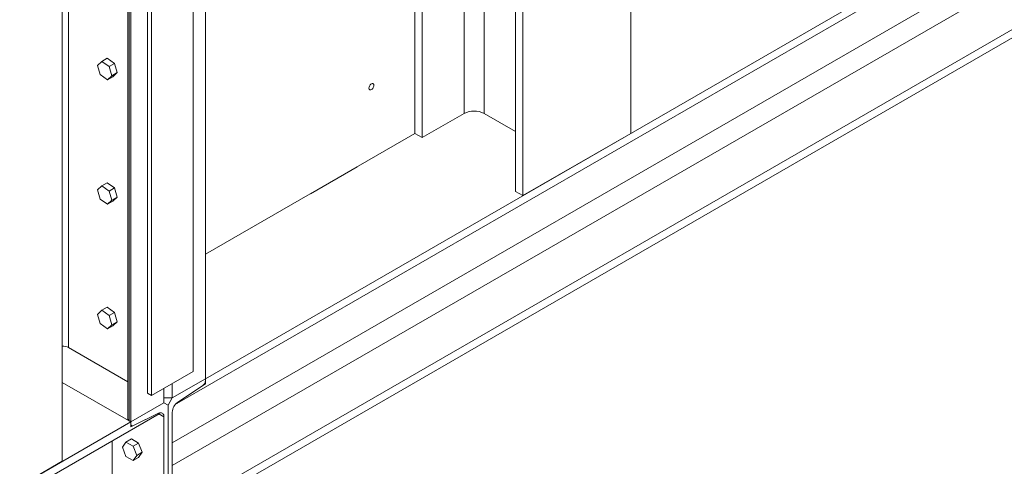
# Model space of a CAD drawing. Header units: millimetres. Extents: x 525 to 29324, y 175 to 20618.
# Tile 442 of 588: x 24625 to 26304, y 9974 to 10736. Entities that reach past the tile are written whole.
import ezdxf

# ---------------------------------------------------------------- set-up
doc = ezdxf.new("R2010")
doc.units = ezdxf.units.MM
doc.linetypes.add('SLD-Continua', pattern=[0])

msp = doc.modelspace()

# ---------------------------------------------------------------- linework, layer by layer
at = {"color": 7, "linetype": 'SLD-Continua', "lineweight": 18, "ltscale": 35}
for p, q in [((24941.9, 10123.7), (27233.2, 11446.1)), ((24941.9, 10123.7), (27233.2, 11446.1)), ((24941.9, 10123.7), (27233.2, 11446.1)), ((24941.9, 10123.7), (27233.2, 11446.1)), ((24941.9, 10123.7), (27233.2, 11446.1)), ((24941.9, 10123.7), (27233.2, 11446.1)), ((24941.9, 10123.7), (27233.2, 11446.1)), ((24893.3, 10081.3), (27245.6, 11438.9)), ((24893.3, 10081.3), (27245.6, 11438.9)), ((24893.3, 10081.3), (27245.6, 11438.9)), ((24893.3, 10081.3), (27245.6, 11438.9)), ((24893.3, 10081.3), (27245.6, 11438.9)), ((24893.3, 10081.3), (27245.6, 11438.9)), ((24893.3, 10081.3), (27245.6, 11438.9)), ((25666.7, 10542), (25666.7, 11431.6)), ((25666.7, 10542), (25666.7, 11431.6)), ((25666.7, 10542), (25666.7, 11431.6)), ((25666.7, 10542), (25666.7, 11431.6)), ((25666.7, 10542), (25666.7, 11431.6)), ((25666.7, 10542), (25666.7, 11431.6)), ((25666.7, 10542), (25666.7, 11431.6)), ((25666.7, 10542), (25666.7, 11431.6)), ((25666.7, 10542), (25666.7, 11431.6)), ((25666.7, 10542), (25666.7, 11431.6)), ((24885.3, 10014.6), (27299.4, 11407.8)), ((24885.3, 10014.6), (27299.4, 11407.8)), ((24885.3, 10014.6), (27299.4, 11407.8)), ((24885.3, 10014.6), (27299.4, 11407.8)), ((24885.3, 10014.6), (27299.4, 11407.8)), ((24885.3, 10014.6), (27299.4, 11407.8)), ((24885.3, 10014.6), (27299.4, 11407.8)), ((24885.3, 9975.4), (27333.3, 11388.3)), ((24885.3, 9975.4), (27333.3, 11388.3)), ((24885.3, 9975.4), (27333.3, 11388.3)), ((24885.3, 9975.4), (27333.3, 11388.3)), ((24885.3, 9975.4), (27333.3, 11388.3)), ((24885.3, 9975.4), (27333.3, 11388.3)), ((24885.3, 9975.4), (27333.3, 11388.3)), ((25470.5, 10443), (25470.5, 11318.4)), ((25470.5, 10443), (25470.5, 11318.4)), ((25470.5, 10443), (25470.5, 11318.4)), ((25470.5, 10443), (25470.5, 11318.4)), ((25470.5, 10443), (25470.5, 11318.4)), ((25470.5, 10443), (25470.5, 11318.4)), ((25470.5, 10443), (25470.5, 11318.4)), ((25470.5, 10443), (25470.5, 11318.4)), ((25470.5, 10443), (25470.5, 11318.4)), ((25470.5, 10443), (25470.5, 11318.4)), ((25482.8, 10435.9), (25482.8, 11325.5)), ((25482.8, 10435.9), (25482.8, 11325.5)), ((25482.8, 10435.9), (25482.8, 11325.5)), ((25482.8, 10435.9), (25482.8, 11325.5)), ((25482.8, 10435.9), (25482.8, 11325.5)), ((25482.8, 10435.9), (25482.8, 11325.5)), ((25482.8, 10435.9), (25482.8, 11325.5)), ((25482.8, 10435.9), (25482.8, 11325.5)), ((25482.8, 10435.9), (25482.8, 11325.5)), ((25482.8, 10435.9), (25482.8, 11325.5)), ((24893.3, 9897.6), (27340.4, 11309.9)), ((24893.3, 9897.6), (27340.4, 11309.9)), ((24893.3, 9897.6), (27340.4, 11309.9)), ((24893.3, 9897.6), (27340.4, 11309.9)), ((24893.3, 9897.6), (27340.4, 11309.9)), ((24893.3, 9897.6), (27340.4, 11309.9)), ((24893.3, 9897.6), (27340.4, 11309.9)), ((24941.9, 9911.3), (27336.5, 11293.4)), ((24941.9, 9911.3), (27336.5, 11293.4)), ((24941.9, 9911.3), (27336.5, 11293.4)), ((24941.9, 9911.3), (27336.5, 11293.4)), ((24941.9, 9911.3), (27336.5, 11293.4)), ((24941.9, 9911.3), (27336.5, 11293.4)), ((24941.9, 9911.3), (27336.5, 11293.4)), ((25416.7, 10576), (25416.7, 11287.4)), ((25416.7, 10576), (25416.7, 11287.4)), ((25416.7, 10576), (25416.7, 11287.4)), ((25416.7, 10576), (25416.7, 11287.4)), ((25416.7, 10576), (25416.7, 11287.4)), ((25416.7, 10576), (25416.7, 11287.4)), ((25416.7, 10576), (25416.7, 11287.4)), ((25416.7, 10576), (25416.7, 11287.4)), ((25416.7, 10576), (25416.7, 11287.4)), ((25416.7, 10576), (25416.7, 11287.4)), ((25382.8, 10576), (25382.8, 11267.8)), ((25382.8, 10576), (25382.8, 11267.8)), ((25382.8, 10576), (25382.8, 11267.8)), ((25382.8, 10576), (25382.8, 11267.8)), ((25382.8, 10576), (25382.8, 11267.8)), ((25382.8, 10576), (25382.8, 11267.8)), ((25382.8, 10576), (25382.8, 11267.8)), ((25382.8, 10576), (25382.8, 11267.8)), ((25382.8, 10576), (25382.8, 11267.8)), ((25382.8, 10576), (25382.8, 11267.8)), ((25299, 10542), (25299, 11219.4)), ((25299, 10542), (25299, 11219.4)), ((25299, 10542), (25299, 11219.4)), ((25299, 10542), (25299, 11219.4)), ((25299, 10542), (25299, 11219.4)), ((25299, 10542), (25299, 11219.4)), ((25299, 10542), (25299, 11219.4)), ((25299, 10542), (25299, 11219.4)), ((25299, 10542), (25299, 11219.4)), ((25299, 10542), (25299, 11219.4)), ((25311.4, 10534.8), (25311.4, 11226.6)), ((25311.4, 10534.8), (25311.4, 11226.6)), ((25311.4, 10534.8), (25311.4, 11226.6)), ((25311.4, 10534.8), (25311.4, 11226.6)), ((25311.4, 10534.8), (25311.4, 11226.6)), ((25311.4, 10534.8), (25311.4, 11226.6)), ((25311.4, 10534.8), (25311.4, 11226.6)), ((25311.4, 10534.8), (25311.4, 11226.6)), ((25311.4, 10534.8), (25311.4, 11226.6)), ((25311.4, 10534.8), (25311.4, 11226.6)), ((24941.9, 10123.7), (24941.9, 11016.9)), ((24941.9, 10123.7), (24941.9, 11016.9)), ((24941.9, 10123.7), (24941.9, 11016.9)), ((24941.9, 10123.7), (24941.9, 11016.9)), ((24941.9, 10123.7), (24941.9, 11016.9)), ((24941.9, 10123.7), (24941.9, 11016.9)), ((24941.9, 10123.7), (24941.9, 11016.9)), ((24941.9, 10123.7), (24941.9, 11016.9)), ((24941.9, 10123.7), (24941.9, 11016.9)), ((24941.9, 10123.7), (24941.9, 11016.9)), ((24697.9, 9982.9), (24697.9, 10971.1)), ((24697.9, 9982.9), (24697.9, 10971.1)), ((24697.9, 9982.9), (24697.9, 10971.1)), ((24697.9, 9982.9), (24697.9, 10971.1)), ((24697.9, 9982.9), (24697.9, 10971.1)), ((24697.9, 9982.9), (24697.9, 10971.1)), ((24697.9, 9982.9), (24697.9, 10971.1)), ((24708.4, 10176.8), (24708.4, 10953.9)), ((24708.4, 10176.8), (24708.4, 10953.9)), ((24708.4, 10176.8), (24708.4, 10953.9)), ((24708.4, 10176.8), (24708.4, 10953.9)), ((24708.4, 10176.8), (24708.4, 10953.9)), ((24708.4, 10176.8), (24708.4, 10953.9)), ((24708.4, 10176.8), (24708.4, 10953.9)), ((24809.8, 10906.5), (24809.8, 10054.7)), ((24809.8, 10906.5), (24809.8, 10054.7)), ((24809.8, 10906.5), (24809.8, 10054.7)), ((24809.8, 10906.5), (24809.8, 10054.7)), ((24809.8, 10906.5), (24809.8, 10054.7)), ((24809.8, 10906.5), (24809.8, 10054.7)), ((24809.8, 10906.5), (24809.8, 10054.7)), ((24811.8, 10051.8), (24811.8, 10905.3)), ((24811.8, 10051.8), (24811.8, 10905.3)), ((24811.8, 10051.8), (24811.8, 10905.3)), ((24811.8, 10051.8), (24811.8, 10905.3)), ((24811.8, 10051.8), (24811.8, 10905.3)), ((24811.8, 10051.8), (24811.8, 10905.3)), ((24811.8, 10051.8), (24811.8, 10905.3)), ((24814.6, 10050.2), (24814.6, 10903.7)), ((24814.6, 10050.2), (24814.6, 10903.7)), ((24814.6, 10050.2), (24814.6, 10903.7)), ((24814.6, 10050.2), (24814.6, 10903.7)), ((24814.6, 10050.2), (24814.6, 10903.7)), ((24814.6, 10050.2), (24814.6, 10903.7)), ((24814.6, 10050.2), (24814.6, 10903.7)), ((24842.9, 10887.4), (24842.9, 10099.2)), ((24842.9, 10887.4), (24842.9, 10099.2)), ((24842.9, 10887.4), (24842.9, 10099.2)), ((24850, 10883.3), (24850, 10095.1)), ((24850, 10883.3), (24850, 10095.1)), ((24850, 10883.3), (24850, 10095.1)), ((24920.7, 10867), (24920.7, 10135.9)), ((24920.7, 10867), (24920.7, 10135.9)), ((24920.7, 10867), (24920.7, 10135.9)), ((24765.4, 10664.9), (24757.9, 10658)), ((24765.4, 10664.9), (24757.9, 10658)), ((24765.4, 10664.9), (24757.9, 10658)), ((24757.9, 10658), (24762.6, 10642.3)), ((24757.9, 10658), (24762.6, 10642.3)), ((24757.9, 10658), (24762.6, 10642.3)), ((24774.6, 10670.2), (24765.4, 10664.9)), ((24774.6, 10670.2), (24765.4, 10664.9)), ((24774.6, 10670.2), (24765.4, 10664.9)), ((24777.5, 10656.1), (24765.4, 10664.9)), ((24777.5, 10656.1), (24765.4, 10664.9)), ((24777.5, 10656.1), (24765.4, 10664.9)), ((24786.7, 10661.4), (24774.6, 10670.2)), ((24786.7, 10661.4), (24774.6, 10670.2)), ((24786.7, 10661.4), (24774.6, 10670.2)), ((24786.7, 10661.4), (24777.5, 10656.1)), ((24786.7, 10661.4), (24777.5, 10656.1)), ((24786.7, 10661.4), (24777.5, 10656.1)), ((24791.4, 10645.6), (24786.7, 10661.4)), ((24791.4, 10645.6), (24786.7, 10661.4)), ((24791.4, 10645.6), (24786.7, 10661.4)), ((24762.6, 10642.3), (24774.7, 10633.4)), ((24762.6, 10642.3), (24774.7, 10633.4)), ((24762.6, 10642.3), (24774.7, 10633.4)), ((24782.2, 10640.3), (24777.5, 10656.1)), ((24782.2, 10640.3), (24777.5, 10656.1)), ((24782.2, 10640.3), (24777.5, 10656.1)), ((24791.4, 10645.6), (24782.2, 10640.3)), ((24791.4, 10645.6), (24782.2, 10640.3)), ((24791.4, 10645.6), (24782.2, 10640.3)), ((24783.9, 10638.7), (24791.4, 10645.6)), ((24783.9, 10638.7), (24791.4, 10645.6)), ((24783.9, 10638.7), (24791.4, 10645.6)), ((24774.7, 10633.4), (24782.2, 10640.3)), ((24774.7, 10633.4), (24782.2, 10640.3)), ((24774.7, 10633.4), (24782.2, 10640.3)), ((24783.9, 10638.7), (24774.7, 10633.4)), ((24783.9, 10638.7), (24774.7, 10633.4)), ((24783.9, 10638.7), (24774.7, 10633.4)), ((25382.8, 10576), (25311.4, 10534.8)), ((25382.8, 10576), (25311.4, 10534.8)), ((25382.8, 10576), (25311.4, 10534.8)), ((25382.8, 10576), (25311.4, 10534.8)), ((25382.8, 10576), (25311.4, 10534.8)), ((25382.8, 10576), (25311.4, 10534.8)), ((25382.8, 10576), (25311.4, 10534.8)), ((25382.8, 10576), (25311.4, 10534.8)), ((25382.8, 10576), (25311.4, 10534.8)), ((25382.8, 10576), (25311.4, 10534.8)), ((25470.5, 10545), (25416.7, 10576)), ((25470.5, 10545), (25416.7, 10576)), ((25470.5, 10545), (25416.7, 10576)), ((25470.5, 10545), (25416.7, 10576)), ((25470.5, 10545), (25416.7, 10576)), ((25470.5, 10545), (25416.7, 10576)), ((25470.5, 10545), (25416.7, 10576)), ((25470.5, 10545), (25416.7, 10576)), ((25470.5, 10545), (25416.7, 10576)), ((25470.5, 10545), (25416.7, 10576)), ((25299, 10542), (24941.9, 10335.9)), ((25299, 10542), (24941.9, 10335.9)), ((25299, 10542), (24941.9, 10335.9)), ((25299, 10542), (24941.9, 10335.9)), ((25299, 10542), (24941.9, 10335.9)), ((25299, 10542), (24941.9, 10335.9)), ((25299, 10542), (24941.9, 10335.9)), ((25299, 10542), (24941.9, 10335.9)), ((25299, 10542), (24941.9, 10335.9)), ((25299, 10542), (24941.9, 10335.9)), ((24941.9, 10335.9), (25299, 10542)), ((24941.9, 10335.9), (25299, 10542)), ((24941.9, 10335.9), (25299, 10542)), ((24941.9, 10335.9), (25299, 10542)), ((24941.9, 10335.9), (25299, 10542)), ((24941.9, 10335.9), (25299, 10542)), ((24941.9, 10335.9), (25299, 10542)), ((25311.4, 10534.8), (25299, 10542)), ((25311.4, 10534.8), (25299, 10542)), ((25311.4, 10534.8), (25299, 10542)), ((25311.4, 10534.8), (25299, 10542)), ((25311.4, 10534.8), (25299, 10542)), ((25311.4, 10534.8), (25299, 10542)), ((25311.4, 10534.8), (25299, 10542)), ((25311.4, 10534.8), (25299, 10542)), ((25311.4, 10534.8), (25299, 10542)), ((25311.4, 10534.8), (25299, 10542)), ((25666.7, 10542), (25482.8, 10435.9)), ((25666.7, 10542), (25482.8, 10435.9)), ((25666.7, 10542), (25482.8, 10435.9)), ((25666.7, 10542), (25482.8, 10435.9)), ((25666.7, 10542), (25482.8, 10435.9)), ((25666.7, 10542), (25482.8, 10435.9)), ((25666.7, 10542), (25482.8, 10435.9)), ((25666.7, 10542), (25482.8, 10435.9)), ((25666.7, 10542), (25482.8, 10435.9)), ((25666.7, 10542), (25482.8, 10435.9)), ((25120.7, 10439), (25200.6, 10485.2)), ((25120.7, 10439), (25200.6, 10485.2)), ((25120.7, 10439), (25200.6, 10485.2)), ((25120.7, 10439), (25200.6, 10485.2)), ((25120.7, 10439), (25200.6, 10485.2)), ((25120.7, 10439), (25200.6, 10485.2)), ((25120.7, 10439), (25200.6, 10485.2)), ((24774.6, 10457.9), (24765.4, 10452.6)), ((24774.6, 10457.9), (24765.4, 10452.6)), ((24774.6, 10457.9), (24765.4, 10452.6)), ((24786.7, 10449), (24774.6, 10457.9)), ((24786.7, 10449), (24774.6, 10457.9)), ((24786.7, 10449), (24774.6, 10457.9)), ((24765.4, 10452.6), (24757.9, 10445.7)), ((24765.4, 10452.6), (24757.9, 10445.7)), ((24765.4, 10452.6), (24757.9, 10445.7)), ((24757.9, 10445.7), (24762.6, 10429.9)), ((24757.9, 10445.7), (24762.6, 10429.9)), ((24757.9, 10445.7), (24762.6, 10429.9)), ((24777.5, 10443.7), (24765.4, 10452.6)), ((24777.5, 10443.7), (24765.4, 10452.6)), ((24777.5, 10443.7), (24765.4, 10452.6)), ((24786.7, 10449), (24777.5, 10443.7)), ((24786.7, 10449), (24777.5, 10443.7)), ((24786.7, 10449), (24777.5, 10443.7)), ((24782.2, 10428), (24777.5, 10443.7)), ((24782.2, 10428), (24777.5, 10443.7)), ((24782.2, 10428), (24777.5, 10443.7)), ((24791.4, 10433.3), (24786.7, 10449)), ((24791.4, 10433.3), (24786.7, 10449)), ((24791.4, 10433.3), (24786.7, 10449)), ((25482.8, 10435.9), (25470.5, 10443)), ((25482.8, 10435.9), (25470.5, 10443)), ((25482.8, 10435.9), (25470.5, 10443)), ((25482.8, 10435.9), (25470.5, 10443)), ((25482.8, 10435.9), (25470.5, 10443)), ((25482.8, 10435.9), (25470.5, 10443)), ((25482.8, 10435.9), (25470.5, 10443)), ((25482.8, 10435.9), (25470.5, 10443)), ((25482.8, 10435.9), (25470.5, 10443)), ((25482.8, 10435.9), (25470.5, 10443)), ((24762.6, 10429.9), (24774.7, 10421.1)), ((24762.6, 10429.9), (24774.7, 10421.1)), ((24762.6, 10429.9), (24774.7, 10421.1)), ((24774.7, 10421.1), (24782.2, 10428)), ((24774.7, 10421.1), (24782.2, 10428)), ((24774.7, 10421.1), (24782.2, 10428)), ((24783.9, 10426.4), (24774.7, 10421.1)), ((24783.9, 10426.4), (24774.7, 10421.1)), ((24783.9, 10426.4), (24774.7, 10421.1)), ((24791.4, 10433.3), (24782.2, 10428)), ((24791.4, 10433.3), (24782.2, 10428)), ((24791.4, 10433.3), (24782.2, 10428)), ((24783.9, 10426.4), (24791.4, 10433.3)), ((24783.9, 10426.4), (24791.4, 10433.3)), ((24783.9, 10426.4), (24791.4, 10433.3)), ((24765.4, 10240.3), (24757.9, 10233.4)), ((24765.4, 10240.3), (24757.9, 10233.4)), ((24765.4, 10240.3), (24757.9, 10233.4)), ((24774.6, 10245.6), (24765.4, 10240.3)), ((24774.6, 10245.6), (24765.4, 10240.3)), ((24774.6, 10245.6), (24765.4, 10240.3)), ((24777.5, 10231.4), (24765.4, 10240.3)), ((24777.5, 10231.4), (24765.4, 10240.3)), ((24777.5, 10231.4), (24765.4, 10240.3)), ((24786.7, 10236.7), (24774.6, 10245.6)), ((24786.7, 10236.7), (24774.6, 10245.6)), ((24786.7, 10236.7), (24774.6, 10245.6)), ((24757.9, 10233.4), (24762.6, 10217.6)), ((24757.9, 10233.4), (24762.6, 10217.6)), ((24757.9, 10233.4), (24762.6, 10217.6)), ((24786.7, 10236.7), (24777.5, 10231.4)), ((24786.7, 10236.7), (24777.5, 10231.4)), ((24786.7, 10236.7), (24777.5, 10231.4)), ((24782.2, 10215.6), (24777.5, 10231.4)), ((24782.2, 10215.6), (24777.5, 10231.4)), ((24782.2, 10215.6), (24777.5, 10231.4)), ((24791.4, 10220.9), (24782.2, 10215.6)), ((24791.4, 10220.9), (24782.2, 10215.6)), ((24791.4, 10220.9), (24782.2, 10215.6)), ((24783.9, 10214), (24791.4, 10220.9)), ((24783.9, 10214), (24791.4, 10220.9)), ((24783.9, 10214), (24791.4, 10220.9)), ((24791.4, 10220.9), (24786.7, 10236.7)), ((24791.4, 10220.9), (24786.7, 10236.7)), ((24791.4, 10220.9), (24786.7, 10236.7)), ((24762.6, 10217.6), (24774.7, 10208.7)), ((24762.6, 10217.6), (24774.7, 10208.7)), ((24762.6, 10217.6), (24774.7, 10208.7)), ((24774.7, 10208.7), (24782.2, 10215.6)), ((24774.7, 10208.7), (24782.2, 10215.6)), ((24774.7, 10208.7), (24782.2, 10215.6)), ((24783.9, 10214), (24774.7, 10208.7)), ((24783.9, 10214), (24774.7, 10208.7)), ((24783.9, 10214), (24774.7, 10208.7)), ((24809.8, 10118.3), (24708.4, 10176.8)), ((24809.8, 10118.3), (24708.4, 10176.8)), ((24809.8, 10118.3), (24708.4, 10176.8)), ((24809.8, 10118.3), (24708.4, 10176.8)), ((24809.8, 10118.3), (24708.4, 10176.8)), ((24809.8, 10118.3), (24708.4, 10176.8)), ((24809.8, 10118.3), (24708.4, 10176.8)), ((24809.8, 10118.3), (24708.4, 10176.8)), ((24809.8, 10118.3), (24708.4, 10176.8)), ((24809.8, 10118.3), (24708.4, 10176.8)), ((24850, 10095.1), (24920.7, 10135.9)), ((24850, 10095.1), (24920.7, 10135.9)), ((24850, 10095.1), (24920.7, 10135.9)), ((24885.3, 10091), (24941.9, 10123.7)), ((24885.3, 10091), (24941.9, 10123.7)), ((24885.3, 10091), (24941.9, 10123.7)), ((24885.3, 10091), (24941.9, 10123.7)), ((24885.3, 10091), (24941.9, 10123.7)), ((24885.3, 10091), (24941.9, 10123.7)), ((24885.3, 10091), (24941.9, 10123.7)), ((24885.3, 10091), (24941.9, 10123.7)), ((24885.3, 10091), (24941.9, 10123.7)), ((24885.3, 10091), (24941.9, 10123.7)), ((24885.3, 10091), (24941.9, 10123.7)), ((24885.3, 10091), (24941.9, 10123.7)), ((24885.3, 10091), (24941.9, 10123.7)), ((24885.3, 10091), (24941.9, 10123.7)), ((24885.3, 10091), (24941.9, 10123.7)), ((24885.3, 10091), (24941.9, 10123.7)), ((24885.3, 10091), (24941.9, 10123.7)), ((24941.9, 10123.7), (24941.9, 10120.4)), ((24941.9, 10123.7), (24941.9, 10120.4)), ((24941.9, 10123.7), (24941.9, 10120.4)), ((24941.9, 10123.7), (24941.9, 10120.4)), ((24941.9, 10123.7), (24941.9, 10120.4)), ((24941.9, 10123.7), (24941.9, 10120.4)), ((24941.9, 10123.7), (24941.9, 10120.4)), ((24941.9, 10123.7), (24941.9, 10115.2)), ((24941.9, 10123.7), (24941.9, 10115.2)), ((24941.9, 10123.7), (24941.9, 10115.2)), ((24941.9, 10123.7), (24941.9, 10115.2)), ((24941.9, 10123.7), (24941.9, 10115.2)), ((24941.9, 10123.7), (24941.9, 10115.2)), ((24941.9, 10123.7), (24941.9, 10115.2)), ((24697.9, 10117.5), (24814.6, 10050.2)), ((24697.9, 10117.5), (24814.6, 10050.2)), ((24697.9, 10117.5), (24814.6, 10050.2)), ((24697.9, 10117.5), (24814.6, 10050.2)), ((24697.9, 10117.5), (24814.6, 10050.2)), ((24697.9, 10117.5), (24814.6, 10050.2)), ((24871.2, 10082.8), (24871.2, 10107.3)), ((24871.2, 10082.8), (24871.2, 10107.3)), ((24871.2, 10082.8), (24871.2, 10107.3)), ((24871.2, 10082.8), (24871.2, 10107.3)), ((24871.2, 10082.8), (24871.2, 10107.3)), ((24871.2, 10082.8), (24871.2, 10107.3)), ((24871.2, 10082.8), (24871.2, 10107.3)), ((24885.3, 10115.5), (24885.3, 10091)), ((24885.3, 10115.5), (24885.3, 10091)), ((24885.3, 10115.5), (24885.3, 10091)), ((24885.3, 10115.5), (24885.3, 10091)), ((24885.3, 10115.5), (24885.3, 10091)), ((24885.3, 10115.5), (24885.3, 10091)), ((24885.3, 10115.5), (24885.3, 10091)), ((24885.3, 10115.5), (24885.3, 10091)), ((24885.3, 10115.5), (24885.3, 10091)), ((24885.3, 10115.5), (24885.3, 10091)), ((24941.9, 10115.2), (24894.4, 10083.4)), ((24941.9, 10115.2), (24894.4, 10083.4)), ((24941.9, 10115.2), (24894.4, 10083.4)), ((24941.9, 10115.2), (24894.4, 10083.4)), ((24941.9, 10115.2), (24894.4, 10083.4)), ((24941.9, 10115.2), (24894.4, 10083.4)), ((24941.9, 10115.2), (24894.4, 10083.4)), ((24937.3, 10112.1), (24894.4, 10083.4)), ((24937.3, 10112.1), (24894.4, 10083.4)), ((24937.3, 10112.1), (24894.4, 10083.4)), ((24937.3, 10112.1), (24894.4, 10083.4)), ((24937.3, 10112.1), (24894.4, 10083.4)), ((24937.3, 10112.1), (24894.4, 10083.4)), ((24937.3, 10112.1), (24894.4, 10083.4)), ((24940.6, 10115.9), (24941.9, 10115.2)), ((24940.6, 10115.9), (24941.9, 10115.2)), ((24940.6, 10115.9), (24941.9, 10115.2)), ((24940.6, 10115.9), (24941.9, 10115.2)), ((24940.6, 10115.9), (24941.9, 10115.2)), ((24940.6, 10115.9), (24941.9, 10115.2)), ((24940.6, 10115.9), (24941.9, 10115.2)), ((24842.9, 10099.2), (24850, 10095.1)), ((24842.9, 10099.2), (24850, 10095.1)), ((24842.9, 10099.2), (24850, 10095.1)), ((24885.3, 10091), (24871.2, 10091)), ((24885.3, 10091), (24871.2, 10091)), ((24885.3, 10091), (24871.2, 10091)), ((24885.3, 10091), (24871.2, 10091)), ((24885.3, 10091), (24871.2, 10091)), ((24885.3, 10091), (24871.2, 10091)), ((24885.3, 10091), (24871.2, 10091)), ((24885.3, 10091), (24871.2, 10091)), ((24885.3, 10091), (24871.2, 10091)), ((24885.3, 10091), (24871.2, 10091)), ((24885.3, 10091), (24878.3, 10078.8)), ((24885.3, 10091), (24878.3, 10078.8)), ((24885.3, 10091), (24878.3, 10078.8)), ((24885.3, 10091), (24878.3, 10078.8)), ((24885.3, 10091), (24878.3, 10078.8)), ((24885.3, 10091), (24878.3, 10078.8)), ((24885.3, 10091), (24878.3, 10078.8)), ((24871.2, 10082.8), (24814.6, 10050.2)), ((24871.2, 10082.8), (24814.6, 10050.2)), ((24871.2, 10082.8), (24814.6, 10050.2)), ((24871.2, 10082.8), (24814.6, 10050.2)), ((24871.2, 10082.8), (24814.6, 10050.2)), ((24871.2, 10082.8), (24814.6, 10050.2)), ((24871.2, 10082.8), (24814.6, 10050.2)), ((24871.2, 10082.8), (24814.6, 10050.2)), ((24871.2, 10082.8), (24814.6, 10050.2)), ((24871.2, 10082.8), (24814.6, 10050.2)), ((24878.3, 10078.8), (24871.2, 10082.8)), ((24878.3, 10078.8), (24871.2, 10082.8)), ((24878.3, 10078.8), (24871.2, 10082.8)), ((24878.3, 9882.8), (24878.3, 10078.8)), ((24878.3, 9882.8), (24878.3, 10078.8)), ((24878.3, 9882.8), (24878.3, 10078.8)), ((24878.3, 9882.8), (24878.3, 10078.8)), ((24878.3, 9882.8), (24878.3, 10078.8)), ((24878.3, 9882.8), (24878.3, 10078.8)), ((24878.3, 9882.8), (24878.3, 10078.8)), ((24878.3, 9882.8), (24878.3, 10078.8)), ((24878.3, 9882.8), (24878.3, 10078.8)), ((24878.3, 9882.8), (24878.3, 10078.8)), ((24892.5, 10081.8), (24893.3, 10081.3)), ((24892.5, 10081.8), (24893.3, 10081.3)), ((24892.5, 10081.8), (24893.3, 10081.3)), ((24892.5, 10081.8), (24893.3, 10081.3)), ((24892.5, 10081.8), (24893.3, 10081.3)), ((24892.5, 10081.8), (24893.3, 10081.3)), ((24892.5, 10081.8), (24893.3, 10081.3)), ((24893.3, 10081.3), (24894.4, 10083.4)), ((24893.3, 10081.3), (24894.4, 10083.4)), ((24893.3, 10081.3), (24894.4, 10083.4)), ((24893.3, 10081.3), (24894.4, 10083.4)), ((24893.3, 10081.3), (24894.4, 10083.4)), ((24893.3, 10081.3), (24894.4, 10083.4)), ((24893.3, 10081.3), (24894.4, 10083.4)), ((24125.8, 9638.4), (24863.2, 10063.9)), ((24125.8, 9638.4), (24863.2, 10063.9)), ((24125.8, 9638.4), (24863.2, 10063.9)), ((24814.6, 10041.7), (24862.1, 10064.7)), ((24814.6, 10041.7), (24862.1, 10064.7)), ((24814.6, 10041.7), (24862.1, 10064.7)), ((24819.2, 10043.9), (24862.1, 10064.7)), ((24819.2, 10043.9), (24862.1, 10064.7)), ((24819.2, 10043.9), (24862.1, 10064.7)), ((24863.2, 10063.9), (24862.1, 10064.7)), ((24863.2, 10063.9), (24862.1, 10064.7)), ((24863.2, 10063.9), (24862.1, 10064.7)), ((24862.5, 10063.6), (24871.2, 10058.6)), ((24862.5, 10063.6), (24871.2, 10058.6)), ((24862.5, 10063.6), (24871.2, 10058.6)), ((24871.2, 10058.6), (24871.2, 9894.8)), ((24871.2, 10058.6), (24871.2, 9894.8)), ((24871.2, 10058.6), (24871.2, 9894.8)), ((24885.3, 10066.7), (24885.3, 9903)), ((24885.3, 10066.7), (24885.3, 9903)), ((24885.3, 10066.7), (24885.3, 9903)), ((24885.3, 10066.7), (24885.3, 9903)), ((24885.3, 10066.7), (24885.3, 9903)), ((24885.3, 10066.7), (24885.3, 9903)), ((24885.3, 10066.7), (24885.3, 9903)), ((24128.7, 9654.3), (24814.6, 10050.2)), ((24128.7, 9654.3), (24814.6, 10050.2)), ((24128.7, 9654.3), (24814.6, 10050.2)), ((24814.6, 10050.2), (24811.8, 10051.8)), ((24814.6, 10050.2), (24811.8, 10051.8)), ((24814.6, 10050.2), (24811.8, 10051.8)), ((24814.6, 10050.2), (24811.8, 10051.8)), ((24814.6, 10050.2), (24811.8, 10051.8)), ((24814.6, 10050.2), (24811.8, 10051.8)), ((24814.6, 10050.2), (24811.8, 10051.8)), ((24814.6, 10050.2), (24814.6, 10047)), ((24814.6, 10050.2), (24814.6, 10047)), ((24814.6, 10050.2), (24814.6, 10047)), ((24814.6, 10050.2), (24814.6, 10041.7)), ((24814.6, 10050.2), (24814.6, 10041.7)), ((24814.6, 10050.2), (24814.6, 10041.7)), ((24814.6, 10044.6), (24816.1, 10043.8)), ((24814.6, 10044.6), (24816.1, 10043.8)), ((24814.6, 10044.6), (24816.1, 10043.8)), ((24815.6, 10021), (24806.4, 10015.7)), ((24815.6, 10021), (24806.4, 10015.7)), ((24815.6, 10021), (24806.4, 10015.7)), ((24827.8, 10014), (24815.6, 10021)), ((24827.8, 10014), (24815.6, 10021)), ((24827.8, 10014), (24815.6, 10021)), ((24782.8, 10017.5), (24782.8, 9955.4)), ((24782.8, 10017.5), (24782.8, 9955.4)), ((24782.8, 10017.5), (24782.8, 9955.4)), ((24806.4, 10015.7), (24800.3, 10007)), ((24806.4, 10015.7), (24800.3, 10007)), ((24806.4, 10015.7), (24800.3, 10007)), ((24800.3, 10007), (24806.4, 9991.2)), ((24800.3, 10007), (24806.4, 9991.2)), ((24800.3, 10007), (24806.4, 9991.2)), ((24818.6, 10008.7), (24806.4, 10015.7)), ((24818.6, 10008.7), (24806.4, 10015.7)), ((24818.6, 10008.7), (24806.4, 10015.7)), ((24827.8, 10014), (24818.6, 10008.7)), ((24827.8, 10014), (24818.6, 10008.7)), ((24827.8, 10014), (24818.6, 10008.7)), ((24824.7, 9992.9), (24818.6, 10008.7)), ((24824.7, 9992.9), (24818.6, 10008.7)), ((24824.7, 9992.9), (24818.6, 10008.7)), ((24833.9, 9998.2), (24827.8, 10014)), ((24833.9, 9998.2), (24827.8, 10014)), ((24833.9, 9998.2), (24827.8, 10014)), ((24806.4, 9991.2), (24818.6, 9984.2)), ((24806.4, 9991.2), (24818.6, 9984.2)), ((24806.4, 9991.2), (24818.6, 9984.2)), ((24818.6, 9984.2), (24824.7, 9992.9)), ((24818.6, 9984.2), (24824.7, 9992.9)), ((24818.6, 9984.2), (24824.7, 9992.9)), ((24827.8, 9989.5), (24818.6, 9984.2)), ((24827.8, 9989.5), (24818.6, 9984.2)), ((24827.8, 9989.5), (24818.6, 9984.2)), ((24833.9, 9998.2), (24824.7, 9992.9)), ((24833.9, 9998.2), (24824.7, 9992.9)), ((24833.9, 9998.2), (24824.7, 9992.9)), ((24827.8, 9989.5), (24833.9, 9998.2)), ((24827.8, 9989.5), (24833.9, 9998.2)), ((24827.8, 9989.5), (24833.9, 9998.2)), ((24697.9, 9982.9), (24514.1, 9876.7)), ((24697.9, 9982.9), (24514.1, 9876.7)), ((24697.9, 9982.9), (24514.1, 9876.7)), ((24697.9, 9982.9), (24514.1, 9876.7)), ((24697.9, 9982.9), (24514.1, 9876.7)), ((24697.9, 9982.9), (24514.1, 9876.7)), ((24697.9, 9982.9), (24514.1, 9876.7))]:
    msp.add_line(p, q, dxfattribs=at)
at = {"color": 7, "linetype": 'SLD-Continua', "lineweight": 18, "ltscale": 35, "flags": 128}
for points in [[(25229, 10624.1), (25228.9, 10625.2), (25228.5, 10626.1), (25227.8, 10626.7), (25227, 10627.1), (25226.1, 10627), (25225, 10626.6), (25223.9, 10626), (25222.9, 10625), (25222, 10623.8), (25221.3, 10622.5), (25220.8, 10621.1), (25220.5, 10619.8), (25220.5, 10618.6), (25220.8, 10617.5), (25221.3, 10616.7), (25222, 10616.3), (25222.9, 10616.1), (25223.9, 10616.3), (25225, 10616.9), (25226.1, 10617.7), (25227, 10618.8), (25227.8, 10620), (25228.5, 10621.4), (25228.9, 10622.8), (25229, 10624.1)], [(25229, 10624.1), (25228.9, 10625.2), (25228.5, 10626.1), (25227.8, 10626.7), (25227, 10627.1), (25226.1, 10627), (25225, 10626.6), (25223.9, 10626), (25222.9, 10625), (25222, 10623.8), (25221.3, 10622.5), (25220.8, 10621.1), (25220.5, 10619.8), (25220.5, 10618.6), (25220.8, 10617.5), (25221.3, 10616.7), (25222, 10616.3), (25222.9, 10616.1), (25223.9, 10616.3), (25225, 10616.9), (25226.1, 10617.7), (25227, 10618.8), (25227.8, 10620), (25228.5, 10621.4), (25228.9, 10622.8), (25229, 10624.1)], [(25229, 10624.1), (25228.9, 10625.2), (25228.5, 10626.1), (25227.8, 10626.7), (25227, 10627.1), (25226.1, 10627), (25225, 10626.6), (25223.9, 10626), (25222.9, 10625), (25222, 10623.8), (25221.3, 10622.5), (25220.8, 10621.1), (25220.5, 10619.8), (25220.5, 10618.6), (25220.8, 10617.5), (25221.3, 10616.7), (25222, 10616.3), (25222.9, 10616.1), (25223.9, 10616.3), (25225, 10616.9), (25226.1, 10617.7), (25227, 10618.8), (25227.8, 10620), (25228.5, 10621.4), (25228.9, 10622.8), (25229, 10624.1)], [(25229, 10624.1), (25228.9, 10625.2), (25228.5, 10626.1), (25227.8, 10626.7), (25227, 10627.1), (25226.1, 10627), (25225, 10626.6), (25223.9, 10626), (25222.9, 10625), (25222, 10623.8), (25221.3, 10622.5), (25220.8, 10621.1), (25220.5, 10619.8), (25220.5, 10618.6), (25220.8, 10617.5), (25221.3, 10616.7), (25222, 10616.3), (25222.9, 10616.1), (25223.9, 10616.3), (25225, 10616.9), (25226.1, 10617.7), (25227, 10618.8), (25227.8, 10620), (25228.5, 10621.4), (25228.9, 10622.8), (25229, 10624.1)], [(25229, 10624.1), (25228.9, 10625.2), (25228.5, 10626.1), (25227.8, 10626.7), (25227, 10627.1), (25226.1, 10627), (25225, 10626.6), (25223.9, 10626), (25222.9, 10625), (25222, 10623.8), (25221.3, 10622.5), (25220.8, 10621.1), (25220.5, 10619.8), (25220.5, 10618.6), (25220.8, 10617.5), (25221.3, 10616.7), (25222, 10616.3), (25222.9, 10616.1), (25223.9, 10616.3), (25225, 10616.9), (25226.1, 10617.7), (25227, 10618.8), (25227.8, 10620), (25228.5, 10621.4), (25228.9, 10622.8), (25229, 10624.1)], [(25229, 10624.1), (25228.9, 10625.2), (25228.5, 10626.1), (25227.8, 10626.7), (25227, 10627.1), (25226.1, 10627), (25225, 10626.6), (25223.9, 10626), (25222.9, 10625), (25222, 10623.8), (25221.3, 10622.5), (25220.8, 10621.1), (25220.5, 10619.8), (25220.5, 10618.6), (25220.8, 10617.5), (25221.3, 10616.7), (25222, 10616.3), (25222.9, 10616.1), (25223.9, 10616.3), (25225, 10616.9), (25226.1, 10617.7), (25227, 10618.8), (25227.8, 10620), (25228.5, 10621.4), (25228.9, 10622.8), (25229, 10624.1)], [(25229, 10624.1), (25228.9, 10625.2), (25228.5, 10626.1), (25227.8, 10626.7), (25227, 10627.1), (25226.1, 10627), (25225, 10626.6), (25223.9, 10626), (25222.9, 10625), (25222, 10623.8), (25221.3, 10622.5), (25220.8, 10621.1), (25220.5, 10619.8), (25220.5, 10618.6), (25220.8, 10617.5), (25221.3, 10616.7), (25222, 10616.3), (25222.9, 10616.1), (25223.9, 10616.3), (25225, 10616.9), (25226.1, 10617.7), (25227, 10618.8), (25227.8, 10620), (25228.5, 10621.4), (25228.9, 10622.8), (25229, 10624.1)], [(25229, 10624.1), (25228.9, 10625.2), (25228.5, 10626.1), (25227.8, 10626.7), (25227, 10627.1), (25226.1, 10627), (25225, 10626.6), (25223.9, 10626), (25222.9, 10625), (25222, 10623.8), (25221.3, 10622.5), (25220.8, 10621.1), (25220.5, 10619.8), (25220.5, 10618.6), (25220.8, 10617.5), (25221.3, 10616.7), (25222, 10616.3), (25222.9, 10616.1), (25223.9, 10616.3), (25225, 10616.9), (25226.1, 10617.7), (25227, 10618.8), (25227.8, 10620), (25228.5, 10621.4), (25228.9, 10622.8), (25229, 10624.1)], [(25229, 10624.1), (25228.9, 10625.2), (25228.5, 10626.1), (25227.8, 10626.7), (25227, 10627.1), (25226.1, 10627), (25225, 10626.6), (25223.9, 10626), (25222.9, 10625), (25222, 10623.8), (25221.3, 10622.5), (25220.8, 10621.1), (25220.5, 10619.8), (25220.5, 10618.6), (25220.8, 10617.5), (25221.3, 10616.7), (25222, 10616.3), (25222.9, 10616.1), (25223.9, 10616.3), (25225, 10616.9), (25226.1, 10617.7), (25227, 10618.8), (25227.8, 10620), (25228.5, 10621.4), (25228.9, 10622.8), (25229, 10624.1)], [(25229, 10624.1), (25228.9, 10625.2), (25228.5, 10626.1), (25227.8, 10626.7), (25227, 10627.1), (25226.1, 10627), (25225, 10626.6), (25223.9, 10626), (25222.9, 10625), (25222, 10623.8), (25221.3, 10622.5), (25220.8, 10621.1), (25220.5, 10619.8), (25220.5, 10618.6), (25220.8, 10617.5), (25221.3, 10616.7), (25222, 10616.3), (25222.9, 10616.1), (25223.9, 10616.3), (25225, 10616.9), (25226.1, 10617.7), (25227, 10618.8), (25227.8, 10620), (25228.5, 10621.4), (25228.9, 10622.8), (25229, 10624.1)], [(24862.1, 10064.7), (24863.7, 10065.3), (24865.2, 10065.6), (24866.7, 10065.6), (24868, 10065.1), (24869.1, 10064.4), (24870, 10063.3), (24870.7, 10062), (24871.1, 10060.4), (24871.2, 10058.6)], [(24862.1, 10064.7), (24863.7, 10065.3), (24865.2, 10065.6), (24866.7, 10065.6), (24868, 10065.1), (24869.1, 10064.4), (24870, 10063.3), (24870.7, 10062), (24871.1, 10060.4), (24871.2, 10058.6)], [(24862.1, 10064.7), (24863.7, 10065.3), (24865.2, 10065.6), (24866.7, 10065.6), (24868, 10065.1), (24869.1, 10064.4), (24870, 10063.3), (24870.7, 10062), (24871.1, 10060.4), (24871.2, 10058.6)], [(24814.6, 10047), (24814.7, 10046), (24815, 10045.1), (24815.4, 10044.4), (24815.9, 10043.9), (24816.6, 10043.5), (24817.4, 10043.4), (24818.3, 10043.6), (24819.2, 10043.9)], [(24814.6, 10047), (24814.7, 10046), (24815, 10045.1), (24815.4, 10044.4), (24815.9, 10043.9), (24816.6, 10043.5), (24817.4, 10043.4), (24818.3, 10043.6), (24819.2, 10043.9)], [(24814.6, 10047), (24814.7, 10046), (24815, 10045.1), (24815.4, 10044.4), (24815.9, 10043.9), (24816.6, 10043.5), (24817.4, 10043.4), (24818.3, 10043.6), (24819.2, 10043.9)]]:
    msp.add_lwpolyline(points, dxfattribs=at)
at = {"color": 7, "linetype": 'SLD-Continua', "lineweight": 18, "ltscale": 1225}
for centre, radius, start, end in [((25399.8, 10543.3), 36.9, 62.616, 117.384), ((25399.8, 10543.3), 36.9, 62.616, 117.384), ((25399.8, 10543.3), 36.9, 62.616, 117.384), ((25399.8, 10543.3), 36.9, 62.616, 117.384), ((25399.8, 10543.3), 36.9, 62.616, 117.384), ((25399.8, 10543.3), 36.9, 62.616, 117.384), ((25399.8, 10543.3), 36.9, 62.616, 117.384), ((25399.8, 10543.3), 36.9, 62.616, 117.384), ((25399.8, 10543.3), 36.9, 62.616, 117.384), ((25399.8, 10543.3), 36.9, 62.616, 117.384), ((24698.8, 10158.7), 20.5, 62.1625, 92.2832), ((24698.8, 10158.7), 20.5, 62.1625, 92.2832), ((24698.8, 10158.7), 20.5, 62.1625, 92.2832), ((24698.8, 10158.7), 20.5, 62.1625, 92.2832), ((24698.8, 10158.7), 20.5, 62.1625, 92.2832), ((24698.8, 10158.7), 20.5, 62.1625, 92.2832), ((24698.8, 10158.7), 20.5, 62.1625, 92.2832), ((24931, 10121), 10.9, 305.4274, 357.2148), ((24931, 10121), 10.9, 305.4274, 357.2148), ((24931, 10121), 10.9, 305.4274, 357.2148), ((24931, 10121), 10.9, 305.4274, 357.2148), ((24931, 10121), 10.9, 305.4274, 357.2148), ((24931, 10121), 10.9, 305.4274, 357.2148), ((24931, 10121), 10.9, 305.4274, 357.2148), ((24906.9, 10065.7), 21.6, 125.2978, 177.3444), ((24906.9, 10065.7), 21.6, 125.2978, 177.3444), ((24906.9, 10065.7), 21.6, 125.2978, 177.3444), ((24906.9, 10065.7), 21.6, 125.2978, 177.3444), ((24906.9, 10065.7), 21.6, 125.2978, 177.3444), ((24906.9, 10065.7), 21.6, 125.2978, 177.3444), ((24906.9, 10065.7), 21.6, 125.2978, 177.3444), ((24813.2, 10054.9), 3.39, 184.3869, 246.9467), ((24813.2, 10054.9), 3.39, 184.3869, 246.9467), ((24813.2, 10054.9), 3.39, 184.3869, 246.9467), ((24813.2, 10054.9), 3.39, 184.3869, 246.9467), ((24813.2, 10054.9), 3.39, 184.3869, 246.9467), ((24813.2, 10054.9), 3.39, 184.3869, 246.9467), ((24813.2, 10054.9), 3.39, 184.3869, 246.9467)]:
    msp.add_arc(centre, radius, start, end, dxfattribs=at)

doc.saveas('drawing.dxf')
